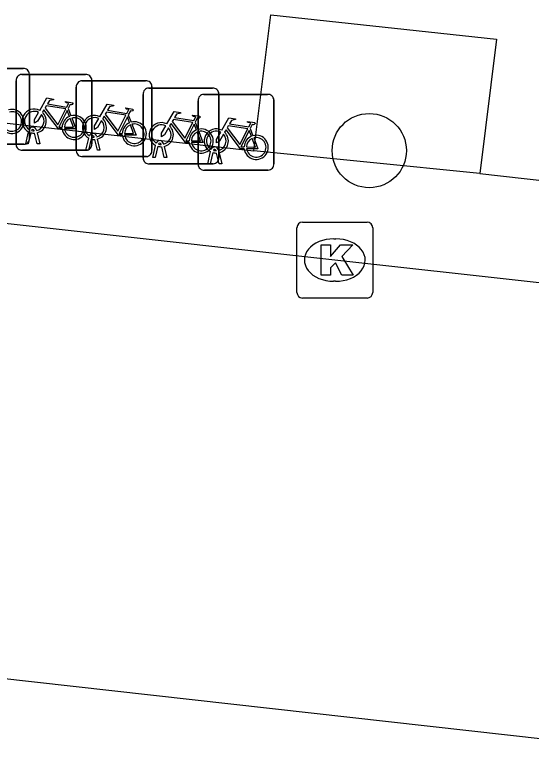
# Model space of a CAD drawing. Extents: x 162026 to 163499, y 387297 to 388169.
# Drawn here: x 162314.37 to 162321.18, y 387539.67 to 387549.42 of the extents above; entities that cross this region are included whole.
import ezdxf

# ---------------------------------------------------------------- set-up
doc = ezdxf.new("R2010")
doc.units = 0
for name, color, linetype in [('IMGEO_Boom', 7, 'Continuous'), ('IMGEO_Fietsenrek', 7, 'Continuous'), ('IMGEO_Groenvoorziening', 7, 'Continuous'), ('IMGEO_Kolk', 7, 'Continuous'), ('IMGEO_Rijbaan_lokaal_gesloten', 7, 'Continuous'), ('IMGEO_Voetpad_open', 7, 'Continuous')]:
    doc.layers.add(name, color=color, linetype=linetype)

msp = doc.modelspace()

# ---------------------------------------------------------------- linework, layer by layer
at = {"layer": 'IMGEO_Boom'}
msp.add_circle((162319.044, 387547.635), 0.4892, dxfattribs=at)
at = {"layer": 'IMGEO_Fietsenrek'}
for p, q in [((162313.6399, 387548.7175), (162314.4808, 387548.7175)), ((162314.4808, 387548.7175), (162313.6399, 387548.7175)), ((162314.4619, 387548.6385), (162315.3028, 387548.6385)), ((162315.3028, 387548.6385), (162314.4619, 387548.6385)), ((162314.5645, 387548.6431), (162314.5645, 387547.8022)), ((162314.5645, 387547.8022), (162314.5645, 387548.6431)), ((162314.3875, 387547.7139), (162314.3875, 387548.5548)), ((162314.3875, 387548.5548), (162314.3875, 387547.7139)), ((162315.2549, 387548.5555), (162316.0958, 387548.5555)), ((162316.0958, 387548.5555), (162315.2549, 387548.5555)), ((162315.3865, 387548.5641), (162315.3865, 387547.7232)), ((162315.3865, 387547.7232), (162315.3865, 387548.5641)), ((162316.1795, 387548.4811), (162316.1795, 387547.6402)), ((162316.1795, 387547.6402), (162316.1795, 387548.4811)), ((162315.1805, 387547.6309), (162315.1805, 387548.4718)), ((162315.1805, 387548.4718), (162315.1805, 387547.6309)), ((162316.1369, 387548.4595), (162316.9778, 387548.4595)), ((162316.9778, 387548.4595), (162316.1369, 387548.4595)), ((162317.0615, 387548.3851), (162317.0615, 387547.5442)), ((162317.0615, 387547.5442), (162317.0615, 387548.3851)), ((162316.0625, 387547.5349), (162316.0625, 387548.3758)), ((162316.0625, 387548.3758), (162316.0625, 387547.5349)), ((162316.7875, 387547.4519), (162316.7875, 387548.2928)), ((162316.7875, 387548.2928), (162316.7875, 387547.4519)), ((162316.8619, 387548.3765), (162317.7028, 387548.3765)), ((162317.7028, 387548.3765), (162316.8619, 387548.3765)), ((162317.7865, 387548.3021), (162317.7865, 387547.4612)), ((162317.7865, 387547.4612), (162317.7865, 387548.3021)), ((162315.0742, 387548.1882), (162315.1105, 387548.093)), ((162315.8672, 387548.1052), (162315.9035, 387548.01)), ((162316.7492, 387548.0092), (162316.7855, 387547.914)), ((162314.6249, 387547.8949), (162314.6239, 387547.8992)), ((162314.6556, 387547.9064), (162314.6574, 387547.8985)), ((162317.4742, 387547.9262), (162317.5105, 387547.831)), ((162314.5145, 387547.7233), (162314.5528, 387547.8833)), ((162314.5832, 387547.8711), (162314.5479, 387547.7233)), ((162314.666, 387547.7233), (162314.6321, 387547.865)), ((162314.6644, 387547.8693), (162314.6994, 387547.7233)), ((162315.3075, 387547.6403), (162315.3458, 387547.8003)), ((162315.4179, 387547.8119), (162315.4169, 387547.8162)), ((162315.4486, 387547.8234), (162315.4504, 387547.8155)), ((162314.4901, 387547.7185), (162313.6492, 387547.7185)), ((162313.6492, 387547.7185), (162314.4901, 387547.7185)), ((162314.5479, 387547.7233), (162314.5145, 387547.7233)), ((162314.6994, 387547.7233), (162314.666, 387547.7233)), ((162315.3762, 387547.7881), (162315.3409, 387547.6403)), ((162315.459, 387547.6403), (162315.4251, 387547.782)), ((162315.4574, 387547.7863), (162315.4924, 387547.6403)), ((162316.1895, 387547.5443), (162316.2278, 387547.7043)), ((162316.2999, 387547.7159), (162316.2989, 387547.7202)), ((162316.3306, 387547.7274), (162316.3324, 387547.7195)), ((162315.3121, 387547.6395), (162314.4712, 387547.6395)), ((162314.4712, 387547.6395), (162315.3121, 387547.6395)), ((162315.3409, 387547.6403), (162315.3075, 387547.6403)), ((162315.4924, 387547.6403), (162315.459, 387547.6403)), ((162316.2582, 387547.6921), (162316.2229, 387547.5443)), ((162316.341, 387547.5443), (162316.3071, 387547.686)), ((162316.3394, 387547.6903), (162316.3744, 387547.5443)), ((162316.9145, 387547.4613), (162316.9528, 387547.6213)), ((162316.9832, 387547.6091), (162316.9479, 387547.4613)), ((162317.0249, 387547.6329), (162317.0239, 387547.6372)), ((162317.066, 387547.4613), (162317.0321, 387547.603)), ((162317.0556, 387547.6444), (162317.0574, 387547.6365)), ((162317.0644, 387547.6073), (162317.0994, 387547.4613)), ((162316.1051, 387547.5565), (162315.2642, 387547.5565)), ((162315.2642, 387547.5565), (162316.1051, 387547.5565)), ((162316.2229, 387547.5443), (162316.1895, 387547.5443)), ((162316.3744, 387547.5443), (162316.341, 387547.5443)), ((162316.9871, 387547.4605), (162316.1462, 387547.4605)), ((162316.1462, 387547.4605), (162316.9871, 387547.4605)), ((162316.9479, 387547.4613), (162316.9145, 387547.4613)), ((162317.0994, 387547.4613), (162317.066, 387547.4613)), ((162317.7121, 387547.3775), (162316.8712, 387547.3775)), ((162316.8712, 387547.3775), (162317.7121, 387547.3775))]:
    msp.add_line(p, q, dxfattribs=at)
for points in [[(162314.7001, 387548.1652), (162314.7948, 387548.3287), (162314.881, 387548.3149), (162314.8827, 387548.3062), (162314.8266, 387548.2953), (162314.8004, 387548.25), (162315.0556, 387548.2092)], [(162315.0427, 387548.184), (162314.7859, 387548.225), (162314.7692, 387548.1962), (162314.9362, 387547.9759), (162315.0427, 387548.184)], [(162315.0556, 387548.2092), (162315.0806, 387548.258), (162315.0755, 387548.262), (162315.0523, 387548.2657), (162315.0396, 387548.2732), (162315.0386, 387548.2763), (162315.0408, 387548.2809), (162315.1356, 387548.2658), (162315.1379, 387548.2555), (162315.1285, 387548.2431), (162315.1161, 387548.2367), (162315.1016, 387548.2429), (162315.0742, 387548.1882)], [(162315.4931, 387548.0822), (162315.5878, 387548.2457), (162315.674, 387548.2319), (162315.6757, 387548.2232), (162315.6196, 387548.2123), (162315.5934, 387548.167), (162315.8486, 387548.1262)], [(162315.8486, 387548.1262), (162315.8736, 387548.175), (162315.8685, 387548.179), (162315.8453, 387548.1827), (162315.8326, 387548.1902), (162315.8316, 387548.1933), (162315.8338, 387548.1979), (162315.9286, 387548.1828), (162315.9309, 387548.1725), (162315.9215, 387548.1601), (162315.9091, 387548.1537), (162315.8946, 387548.1599), (162315.8672, 387548.1052)], [(162314.7208, 387548.1127), (162314.6692, 387548.0235), (162314.6293, 387547.9975), (162314.6305, 387548.045), (162314.685, 387548.1392)], [(162314.9958, 387547.9205), (162314.9461, 387547.9206), (162314.7554, 387548.1723), (162314.7364, 387548.1395)], [(162315.0907, 387548.086), (162315.0614, 387548.1628), (162314.952, 387547.9447), (162314.9947, 387547.9446)], [(162315.7888, 387547.8375), (162315.7391, 387547.8376), (162315.5484, 387548.0893), (162315.5294, 387548.0565)], [(162315.8357, 387548.101), (162315.5789, 387548.142), (162315.5622, 387548.1132), (162315.7292, 387547.8929), (162315.8357, 387548.101)], [(162316.3751, 387547.9862), (162316.4698, 387548.1497), (162316.556, 387548.1359), (162316.5577, 387548.1272), (162316.5016, 387548.1163), (162316.4754, 387548.071), (162316.7306, 387548.0302)], [(162316.7306, 387548.0302), (162316.7556, 387548.079), (162316.7505, 387548.083), (162316.7273, 387548.0867), (162316.7146, 387548.0942), (162316.7136, 387548.0973), (162316.7158, 387548.1019), (162316.8106, 387548.0868), (162316.8129, 387548.0765), (162316.8035, 387548.0641), (162316.7911, 387548.0577), (162316.7766, 387548.0639), (162316.7492, 387548.0092)], [(162315.0247, 387547.9445), (162315.1446, 387547.9443), (162315.1014, 387548.0579)], [(162315.1212, 387548.0648), (162315.1762, 387547.9202), (162315.0261, 387547.9205)], [(162315.5138, 387548.0297), (162315.4622, 387547.9405), (162315.4223, 387547.9145), (162315.4235, 387547.962), (162315.478, 387548.0562)], [(162315.8837, 387548.003), (162315.8544, 387548.0798), (162315.745, 387547.8617), (162315.7877, 387547.8616)], [(162316.6708, 387547.7415), (162316.6211, 387547.7416), (162316.4304, 387547.9933), (162316.4114, 387547.9605)], [(162316.7177, 387548.005), (162316.4609, 387548.046), (162316.4442, 387548.0172), (162316.6112, 387547.7969), (162316.7177, 387548.005)], [(162317.1001, 387547.9032), (162317.1948, 387548.0667), (162317.281, 387548.0529), (162317.2827, 387548.0442), (162317.2266, 387548.0333), (162317.2004, 387547.988), (162317.4556, 387547.9472)], [(162317.4556, 387547.9472), (162317.4806, 387547.996), (162317.4755, 387548), (162317.4523, 387548.0037), (162317.4396, 387548.0112), (162317.4386, 387548.0143), (162317.4408, 387548.0189), (162317.5356, 387548.0038), (162317.5379, 387547.9935), (162317.5285, 387547.9811), (162317.5161, 387547.9747), (162317.5016, 387547.9809), (162317.4742, 387547.9262)], [(162315.8177, 387547.8615), (162315.9376, 387547.8613), (162315.8944, 387547.9749)], [(162315.9142, 387547.9818), (162315.9692, 387547.8372), (162315.8191, 387547.8375)], [(162316.3958, 387547.9337), (162316.3442, 387547.8445), (162316.3043, 387547.8185), (162316.3055, 387547.866), (162316.36, 387547.9602)], [(162316.7657, 387547.907), (162316.7364, 387547.9838), (162316.627, 387547.7657), (162316.6697, 387547.7656)], [(162317.3958, 387547.6585), (162317.3461, 387547.6586), (162317.1554, 387547.9103), (162317.1364, 387547.8775)], [(162317.4427, 387547.922), (162317.1859, 387547.963), (162317.1692, 387547.9342), (162317.3362, 387547.7139), (162317.4427, 387547.922)], [(162317.4907, 387547.824), (162317.4614, 387547.9008), (162317.352, 387547.6827), (162317.3947, 387547.6826)], [(162316.6997, 387547.7655), (162316.8196, 387547.7653), (162316.7764, 387547.8789)], [(162316.7962, 387547.8858), (162316.8512, 387547.7412), (162316.7011, 387547.7415)], [(162317.1208, 387547.8507), (162317.0692, 387547.7615), (162317.0293, 387547.7355), (162317.0305, 387547.783), (162317.085, 387547.8772)], [(162317.4247, 387547.6825), (162317.5446, 387547.6823), (162317.5014, 387547.7959)], [(162317.5212, 387547.8028), (162317.5762, 387547.6582), (162317.4261, 387547.6585)]]:
    msp.add_lwpolyline(points, dxfattribs=at)
for centre, radius, start, end in [((162314.4866, 387548.6398), 0.0779, 2.4484, 94.28452), ((162314.4866, 387548.6398), 0.0779, 2.4484, 94.28452), ((162314.4652, 387548.5606), 0.0779, 92.4484, 184.28452), ((162314.4652, 387548.5606), 0.0779, 92.4484, 184.28452), ((162315.3086, 387548.5608), 0.0779, 2.4484, 94.28452), ((162315.3086, 387548.5608), 0.0779, 2.4484, 94.28452), ((162315.2582, 387548.4776), 0.0779, 92.4484, 184.28452), ((162315.2582, 387548.4776), 0.0779, 92.4484, 184.28452), ((162316.1016, 387548.4778), 0.0779, 2.4484, 94.28452), ((162316.1016, 387548.4778), 0.0779, 2.4484, 94.28452), ((162316.1402, 387548.3816), 0.0779, 92.4484, 184.28452), ((162316.1402, 387548.3816), 0.0779, 92.4484, 184.28452), ((162316.9836, 387548.3818), 0.0779, 2.4484, 94.28452), ((162316.9836, 387548.3818), 0.0779, 2.4484, 94.28452), ((162316.8652, 387548.2986), 0.0779, 92.4484, 184.28452), ((162316.8652, 387548.2986), 0.0779, 92.4484, 184.28452), ((162317.7086, 387548.2988), 0.0779, 2.4484, 94.28452), ((162317.7086, 387548.2988), 0.0779, 2.4484, 94.28452), ((162314.3317, 387548.0189), 0.159, 187.0065, 105.77075), ((162314.3317, 387548.0189), 0.129, 188.67146, 104.58832), ((162314.6271, 387548.0239), 0.159, 62.67661, 242.13685), ((162314.6271, 387548.0239), 0.129, 63.31916, 238.90302), ((162314.6271, 387548.0239), 0.129, 283.60429, 43.43025), ((162314.6271, 387548.0239), 0.159, 283.5766, 46.60424), ((162315.1537, 387547.9399), 0.159, 113.3408, 178.32165), ((162315.1537, 387547.9399), 0.159, 187.0065, 105.77075), ((162315.4201, 387547.9409), 0.159, 62.67661, 242.13685), ((162315.1537, 387547.9399), 0.129, 113.92302, 177.95563), ((162315.1537, 387547.9399), 0.129, 188.67146, 104.58832), ((162315.4201, 387547.9409), 0.129, 63.31916, 238.90302), ((162315.4201, 387547.9409), 0.129, 283.60429, 43.43025), ((162315.4201, 387547.9409), 0.159, 283.5766, 46.60424), ((162315.9467, 387547.8569), 0.159, 113.3408, 178.32165), ((162315.9467, 387547.8569), 0.159, 187.0065, 105.77075), ((162316.3021, 387547.8449), 0.159, 62.67661, 242.13685), ((162314.6069, 387547.8953), 0.0499, 12.8025, 158.69338), ((162314.6069, 387547.8953), 0.0174, 12.8025, 163.45023), ((162314.6271, 387548.0239), 0.129, 253.41502, 269.02044), ((162315.9467, 387547.8569), 0.129, 113.92302, 177.95563), ((162315.9467, 387547.8569), 0.129, 188.67146, 104.58832), ((162316.3021, 387547.8449), 0.129, 63.31916, 238.90302), ((162316.3021, 387547.8449), 0.129, 283.60429, 43.43025), ((162316.3021, 387547.8449), 0.159, 283.5766, 46.60424), ((162316.8287, 387547.7609), 0.159, 113.3408, 178.32165), ((162316.8287, 387547.7609), 0.159, 187.0065, 105.77075), ((162317.0271, 387547.7619), 0.159, 62.67661, 242.13685), ((162317.0271, 387547.7619), 0.129, 63.31916, 238.90302), ((162314.4868, 387547.7964), 0.0779, 272.4484, 4.28452), ((162314.4868, 387547.7964), 0.0779, 272.4484, 4.28452), ((162314.6271, 387548.0239), 0.159, 253.99666, 271.78671), ((162315.3999, 387547.8123), 0.0499, 12.8025, 158.69338), ((162315.3999, 387547.8123), 0.0174, 12.8025, 163.45023), ((162315.4201, 387547.9409), 0.129, 253.41502, 269.02044), ((162316.8287, 387547.7609), 0.129, 113.92302, 177.95563), ((162316.8287, 387547.7609), 0.129, 188.67146, 104.58832), ((162317.0271, 387547.7619), 0.129, 283.60429, 43.43025), ((162317.0271, 387547.7619), 0.159, 283.5766, 46.60424), ((162317.5537, 387547.6779), 0.159, 113.3408, 178.32165), ((162317.5537, 387547.6779), 0.159, 187.0065, 105.77075), ((162317.5537, 387547.6779), 0.129, 113.92302, 177.95563), ((162317.5537, 387547.6779), 0.129, 188.67146, 104.58832), ((162314.4654, 387547.7172), 0.0779, 182.4484, 274.28452), ((162314.4654, 387547.7172), 0.0779, 182.4484, 274.28452), ((162315.3088, 387547.7174), 0.0779, 272.4484, 4.28452), ((162315.3088, 387547.7174), 0.0779, 272.4484, 4.28452), ((162315.4201, 387547.9409), 0.159, 253.99666, 271.78671), ((162316.2819, 387547.7163), 0.0499, 12.8025, 158.69338), ((162316.2819, 387547.7163), 0.0174, 12.8025, 163.45023), ((162316.3021, 387547.8449), 0.129, 253.41502, 269.02044), ((162315.2584, 387547.6342), 0.0779, 182.4484, 274.28452), ((162315.2584, 387547.6342), 0.0779, 182.4484, 274.28452), ((162316.1018, 387547.6344), 0.0779, 272.4484, 4.28452), ((162316.1018, 387547.6344), 0.0779, 272.4484, 4.28452), ((162316.3021, 387547.8449), 0.159, 253.99666, 271.78671), ((162317.0069, 387547.6333), 0.0499, 12.8025, 158.69338), ((162317.0271, 387547.7619), 0.159, 253.99666, 271.78671), ((162317.0069, 387547.6333), 0.0174, 12.8025, 163.45023), ((162317.0271, 387547.7619), 0.129, 253.41502, 269.02044), ((162316.1404, 387547.5382), 0.0779, 182.4484, 274.28452), ((162316.1404, 387547.5382), 0.0779, 182.4484, 274.28452), ((162316.9838, 387547.5384), 0.0779, 272.4484, 4.28452), ((162316.9838, 387547.5384), 0.0779, 272.4484, 4.28452), ((162316.8654, 387547.4552), 0.0779, 182.4484, 274.28452), ((162316.8654, 387547.4552), 0.0779, 182.4484, 274.28452), ((162317.7088, 387547.4554), 0.0779, 272.4484, 4.28452), ((162317.7088, 387547.4554), 0.0779, 272.4484, 4.28452)]:
    msp.add_arc(centre, radius, start, end, dxfattribs=at)
at = {"layer": 'IMGEO_Groenvoorziening'}
msp.add_lwpolyline([(162320.504, 387547.333), (162317.521, 387547.632)], dxfattribs=at)
at = {"layer": 'IMGEO_Kolk'}
for p, q in [((162318.1639, 387546.6925), (162319.0161, 387546.6925)), ((162318.0895, 387545.7659), (162318.0895, 387546.6181)), ((162319.0905, 387546.6181), (162319.0905, 387545.7659)), ((162318.5775, 387546.4717), (162318.6025, 387546.4717)), ((162318.5995, 387545.9123), (162318.5746, 387545.9123)), ((162319.0161, 387545.6915), (162318.1639, 387545.6915))]:
    msp.add_line(p, q, dxfattribs=at)
for points in [[(162318.1639, 387546.6925), (162319.0161, 387546.6925)], [(162318.0895, 387545.7659), (162318.0895, 387546.6181)], [(162319.0905, 387546.6181), (162319.0905, 387545.7659)], [(162318.4097, 387546.392), (162318.5332, 387546.392), (162318.5332, 387546.2408), (162318.6628, 387546.392), (162318.8274, 387546.392), (162318.6813, 387546.2411), (162318.8339, 387545.992), (162318.6816, 387545.992), (162318.5973, 387546.1562), (162318.5332, 387546.0892), (162318.5332, 387545.992), (162318.4097, 387545.992), (162318.4097, 387546.392)], [(162319.0161, 387545.6915), (162318.1639, 387545.6915)]]:
    msp.add_lwpolyline(points, dxfattribs=at)
for centre, start, end in [((162318.166, 387546.616), 91.55205, 178.44795), ((162318.166, 387546.616), 91.55205, 178.44795), ((162319.014, 387546.616), 1.55205, 88.44795), ((162319.014, 387546.616), 1.55205, 88.44795), ((162318.166, 387545.768), 181.55205, 268.44795), ((162318.166, 387545.768), 181.55205, 268.44795), ((162319.014, 387545.768), 271.55205, 358.44795), ((162319.014, 387545.768), 271.55205, 358.44795)]:
    msp.add_arc(centre, 0.0765, start, end, dxfattribs=at)
for centre, major_axis, ratio, start_param, end_param in [((162318.576, 387546.192), (-0.3872, 0.002), 0.722429, 4.712389, 7.853982), ((162318.601, 387546.192), (-0.3901, 0.002), 0.717154, 1.570796, 4.712389)]:
    msp.add_ellipse(centre, major_axis=major_axis, ratio=ratio, start_param=start_param, end_param=end_param, dxfattribs=at)
at = {"layer": 'IMGEO_Rijbaan_lokaal_gesloten'}
for points in [[(162335.41, 387544.327), (162331.98, 387544.706), (162318.59, 387546.192), (162300.729, 387548.178), (162295.461, 387548.755)], [(162334.719, 387538.38), (162331.3, 387538.759), (162311.49, 387540.981), (162307.308, 387541.425)]]:
    msp.add_lwpolyline(points, dxfattribs=at)
at = {"layer": 'IMGEO_Voetpad_open'}
for points in [[(162317.521, 387547.632), (162317.746, 387549.425), (162320.722, 387549.105), (162320.504, 387547.333)], [(162304.856, 387549.053), (162317.521, 387547.632)], [(162320.504, 387547.333), (162335.201, 387545.678)]]:
    msp.add_lwpolyline(points, dxfattribs=at)

doc.saveas('drawing.dxf')
